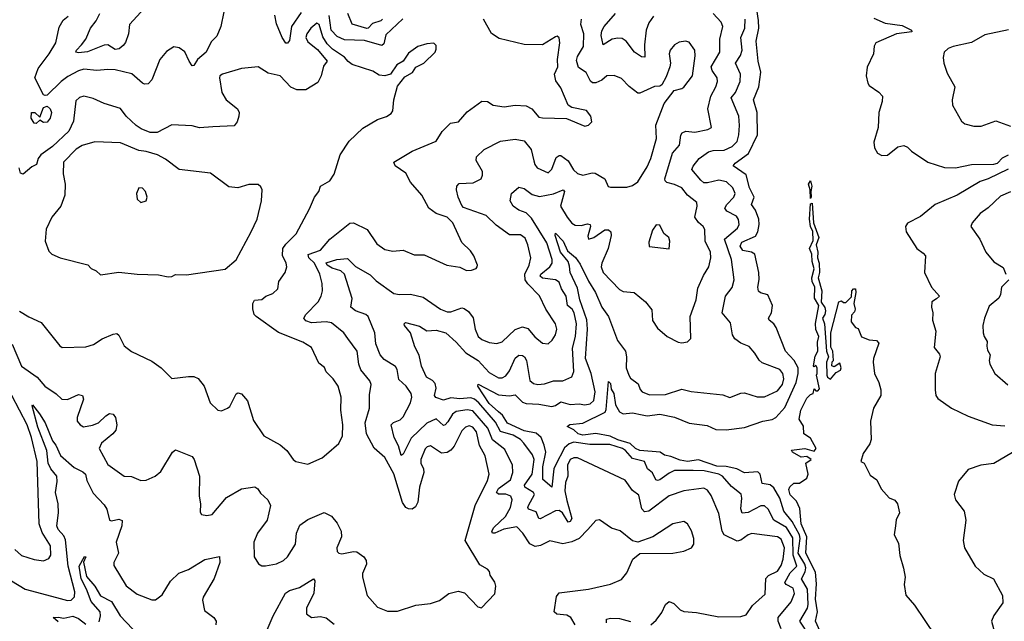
# Model space of a CAD drawing. Extents: x 1493970 to 1595317, y 729910 to 844791.
# Tile 283 of 338: x 1574555 to 1579922, y 785264 to 788541. Entities that reach past the tile are written whole.
import ezdxf

# ---------------------------------------------------------------- set-up
doc = ezdxf.new("R2010")
doc.units = 0

msp = doc.modelspace()

# ---------------------------------------------------------------- linework, layer by layer
at = {"layer": '0CON10XD'}
for points in [[(1578860.8, 785185), (1578807.8, 785265), (1578848.4, 785335), (1578853.5, 785355), (1578848.7, 785438.7), (1578816.9, 785495), (1578836.3, 785533.7), (1578839.2, 785555), (1578833.9, 785575), (1578798.5, 785635), (1578808.5, 785715), (1578804.9, 785735), (1578765, 785807.9), (1578720.8, 785865), (1578697.7, 785935), (1578665, 785991.2), (1578645, 786007.7), (1578601.9, 786015), (1578590.9, 786065), (1578577.9, 786077.9), (1578505, 786072.5), (1578464.4, 786095), (1578405, 786108), (1578355, 786110.2), (1578255, 786144), (1578195, 786134.7), (1578155, 786141.2), (1578105, 786162.6), (1578068.9, 786168.9), (1578046.3, 786186.3), (1577935.5, 786195), (1577911, 786205), (1577883.4, 786233.4), (1577815, 786251.9), (1577773.6, 786273.6), (1577695, 786286.5), (1577625, 786278.5), (1577600, 786285), (1577575, 786307.1), (1577540, 786325), (1577554.4, 786335.6), (1577625, 786342.9), (1577745.7, 786404.3), (1577751.7, 786418.3), (1577765, 786570), (1577775, 786558.8), (1577779.1, 786529.1), (1577792.9, 786505), (1577803.3, 786443.3), (1577824.2, 786405), (1577845, 786394.6), (1577895, 786400), (1577948.1, 786388.1), (1577975, 786384.2), (1578045, 786393.2), (1578125, 786376.7), (1578205, 786344.1), (1578301.5, 786331.5), (1578349.3, 786309.3), (1578405, 786307.2), (1578505, 786319.7), (1578605, 786354), (1578656.7, 786363.3), (1578676.7, 786375), (1578725, 786429.2), (1578788.2, 786565), (1578798.6, 786615), (1578797.6, 786645), (1578777.1, 786685), (1578729, 786735), (1578678.2, 786865), (1578665.4, 786885), (1578640.8, 786905), (1578636.9, 786915), (1578653.3, 786945), (1578657.8, 786985), (1578632.3, 787042.3), (1578593.1, 787053.1), (1578582.9, 787062.9), (1578578.2, 787085), (1578586, 787126), (1578584.6, 787165), (1578561.2, 787265), (1578544.8, 787274.8), (1578497.2, 787285), (1578482.1, 787307.9), (1578491.2, 787328.8), (1578565, 787362.5), (1578579.1, 787385), (1578586.6, 787425), (1578583.8, 787455), (1578565, 787503.2), (1578544.8, 787535), (1578557.9, 787575), (1578533.3, 787625), (1578515.6, 787695.6), (1578444.3, 787745), (1578455, 787760.5), (1578527.7, 787812.3), (1578576.2, 787915), (1578575.7, 788035), (1578555.4, 788105), (1578584.2, 788175), (1578594.3, 788255), (1578580.8, 788315), (1578569.8, 788425), (1578583.5, 788495), (1578582.5, 788537.5), (1578558.8, 788695)], [(1575255, 788625.6), (1575154.6, 788515.4), (1575148.2, 788465), (1575132.2, 788417.8), (1575119.9, 788400.1), (1575097.3, 788382.7), (1575075, 788379.3), (1575035, 788404.4), (1575015, 788402.9), (1574925, 788367.1), (1574875, 788360.4), (1574862, 788365), (1574865.6, 788375), (1574891.9, 788405), (1574915.5, 788435), (1574940.9, 788495), (1574971.5, 788535), (1574991.2, 788575)], [(1575668.6, 788585), (1575651.4, 788505), (1575628.9, 788451.1), (1575599.2, 788420.8), (1575570.9, 788365), (1575524, 788325), (1575505, 788292.5), (1575495, 788290), (1575478.6, 788315), (1575455, 788366.7), (1575425, 788388.1), (1575395, 788394.3), (1575355, 788367.5), (1575320, 788325), (1575275.3, 788214.7), (1575255, 788192.9), (1575235, 788190.5), (1575225, 788195.5), (1575166, 788246), (1575075, 788268.3), (1575035, 788270.8), (1574975, 788263.9), (1574905, 788271.1), (1574875, 788263.5), (1574818.2, 788231.8), (1574782, 788205), (1574705, 788130.9), (1574695, 788127.8), (1574685, 788132.9), (1574637.5, 788225), (1574655.3, 788275), (1574716.1, 788355), (1574753.1, 788415), (1574770.1, 788499.9), (1574791.6, 788538.4), (1574819, 788561)], [(1576088.9, 788581.1), (1576036.7, 788505), (1576025, 788428.8), (1576015, 788414), (1576005, 788414.2), (1575985, 788444), (1575955, 788518.8), (1575945.9, 788565.9)], [(1576643.4, 788546.6), (1576550.7, 788459.3), (1576539.2, 788410.8), (1576529.3, 788400.7), (1576435, 788428.9), (1576325, 788431), (1576285, 788449.4), (1576252.4, 788485), (1576242.5, 788565)], [(1576532.9, 788545), (1576524.5, 788535.5), (1576478.5, 788521.5), (1576455.2, 788494.8), (1576447, 788493), (1576366.9, 788516.9), (1576343, 788575)], [(1577994.4, 785245.6), (1578025, 785270.8), (1578055, 785312.5), (1578075, 785356), (1578095, 785372.5), (1578120.6, 785360.6), (1578155, 785327.1), (1578175, 785316.9), (1578245, 785312.5), (1578365, 785288.5), (1578485, 785290.6), (1578515, 785299.2), (1578549.8, 785350.2), (1578617.8, 785412.2), (1578621.8, 785498.2), (1578635.9, 785514.1), (1578685, 785537.8), (1578705, 785568.2), (1578717.2, 785602.8), (1578723.7, 785665), (1578705, 785711.8), (1578685, 785723.6), (1578614.2, 785734.2), (1578545, 785741.8), (1578525, 785734.6), (1578485, 785706.2), (1578465, 785701.3), (1578395.8, 785735.8), (1578383.4, 785755), (1578365, 785851.2), (1578325, 785949.2), (1578305, 785978.9), (1578285, 785988.8), (1578174.7, 785975.3), (1578095, 785947.6), (1577985, 785864.6), (1577960.5, 785860.5), (1577946.7, 785876.7), (1577930.5, 785950.5), (1577895, 785976.9), (1577855, 786033.6), (1577595, 786154.7), (1577575, 786154.7), (1577555.5, 786145), (1577541.2, 786115), (1577543.7, 786055), (1577530.5, 786019.5), (1577526.5, 785975), (1577537.4, 785922.6), (1577563.8, 785825), (1577555, 785807.7), (1577545, 785803.9), (1577513.5, 785855), (1577495, 785867.7), (1577475, 785865.6), (1577392.7, 785822.7), (1577384.3, 785824.3), (1577370, 785860), (1577329.1, 785875), (1577324.7, 785885), (1577328.6, 785895), (1577362, 785955), (1577356.6, 785966.6), (1577309.1, 785995), (1577305.8, 786005), (1577349.1, 786065), (1577359.4, 786145), (1577350.3, 786170.3), (1577303.1, 786235), (1577284, 786255), (1577245, 786279), (1577175, 786298.5), (1577148.5, 786348.5), (1577058.5, 786455), (1577035, 786474.5), (1577015, 786481), (1576955, 786475.8), (1576905, 786480.8), (1576865, 786469.1), (1576822.8, 786482.8), (1576816.4, 786495), (1576825.4, 786535), (1576820.4, 786560.4), (1576806.1, 786576.1), (1576772.9, 786595), (1576744.6, 786654.6), (1576733.4, 786713.4), (1576709.8, 786759.8), (1576686, 786835), (1576653.3, 786875), (1576651.4, 786885), (1576657.7, 786892.3), (1576735, 786872.8), (1576775, 786846.2), (1576825, 786850), (1576878, 786835), (1576935, 786785.6), (1576986.3, 786726.3), (1577055, 786685.4), (1577115, 786618.9), (1577165, 786590.6), (1577185, 786590.3), (1577205, 786600.8), (1577225, 786628.5), (1577255, 786697.5), (1577275, 786713.1), (1577295, 786711.5), (1577306.2, 786705), (1577317.2, 786685), (1577335, 786575.8), (1577355, 786560.5), (1577380, 786555), (1577415, 786557.9), (1577465, 786573.5), (1577516, 786574), (1577563.9, 786596.1), (1577575.3, 786625), (1577568.2, 786751.8), (1577584.4, 786815), (1577590.7, 786885), (1577576.8, 786945), (1577565.6, 786965), (1577540.7, 786985), (1577533.9, 787035), (1577507.6, 787075), (1577495, 787110.9), (1577475, 787124.8), (1577405, 787133.8), (1577392, 787145), (1577396.5, 787155), (1577445.3, 787195), (1577457.5, 787215), (1577457, 787235), (1577427.8, 787325), (1577345, 787460.6), (1577315, 787488.8), (1577275, 787504.6), (1577244.4, 787525), (1577228.1, 787555), (1577236.4, 787595), (1577275, 787629.5), (1577305, 787621.2), (1577348.8, 787588.8), (1577389, 787579), (1577465, 787592.6), (1577517.5, 787615), (1577525.4, 787605), (1577503.4, 787525), (1577540, 787465), (1577565, 787433.3), (1577582.5, 787422.5), (1577615, 787420), (1577650.9, 787429.1), (1577664, 787425), (1577666.4, 787415), (1577651.9, 787361.9), (1577655, 787346.7), (1577685, 787355.5), (1577745, 787396.7), (1577765, 787396.9), (1577778.1, 787385), (1577779.6, 787365), (1577762.5, 787295), (1577727.8, 787215), (1577725.4, 787194.6), (1577735, 787164.5), (1577825, 787070.8), (1577845, 787061.4), (1577905, 787055.6), (1577965.4, 787005.4), (1578000.7, 786960.7), (1578005, 786902.5), (1578030.7, 786860.7), (1578085, 786816), (1578145, 786784), (1578165, 786781.2), (1578195, 786786.2), (1578214, 786805), (1578209.1, 786925), (1578242.7, 787015), (1578251.6, 787078.4), (1578281.9, 787148.1), (1578311.8, 787195), (1578322.5, 787245), (1578320.9, 787275), (1578291.4, 787335), (1578288.8, 787398.8), (1578280, 787415), (1578255.8, 787435.8), (1578235.3, 787465.3), (1578247.5, 787525), (1578245.3, 787545.3), (1578194.7, 787584.7), (1578165, 787625.4), (1578125, 787644.1), (1578082.5, 787655), (1578073.2, 787663.2), (1578071.2, 787675), (1578112.7, 787815), (1578152.4, 787857.6), (1578158.5, 787911.5), (1578165.4, 787924.6), (1578186.2, 787933.8), (1578235, 787929.6), (1578306.7, 787943.3), (1578325.8, 787955), (1578306.4, 788055), (1578321.8, 788125), (1578350.3, 788175), (1578358.9, 788205), (1578356, 788225), (1578329.2, 788265), (1578324.3, 788285), (1578371.2, 788365), (1578370.8, 788435), (1578386.9, 788505), (1578378.2, 788528.2), (1578335.4, 788575)], [(1578009.8, 788560.2), (1577985, 788524.3), (1577969.4, 788485), (1577960.4, 788405), (1577962.4, 788337.6), (1577945, 788338.4), (1577907.1, 788365), (1577860.7, 788425), (1577838.3, 788438.3), (1577815, 788441.4), (1577784.7, 788435.3), (1577735, 788403.8), (1577724.6, 788455), (1577728.6, 788481.4), (1577740.6, 788505), (1577802.1, 788575)], [(1574553.4, 786953.4), (1574605, 786922.5), (1574671.7, 786891.7), (1574773.3, 786765), (1574786.4, 786756.4), (1574915, 786760), (1574957.6, 786772.4), (1575005, 786802.5), (1575065, 786828.6), (1575085, 786831.2), (1575095, 786823.3), (1575125, 786764), (1575165, 786733.3), (1575275, 786681.2), (1575325.6, 786645.6), (1575385, 786586.7), (1575475, 786598.1), (1575505, 786596.9), (1575527.7, 786587.7), (1575560, 786545), (1575592.9, 786455), (1575635, 786413.8), (1575655, 786411.2), (1575688.8, 786425), (1575700, 786435), (1575735, 786503.3), (1575745, 786508.8), (1575765, 786503.8), (1575796.2, 786465), (1575828.8, 786358.8), (1575886.7, 786275), (1575975, 786226.2), (1576011.2, 786195), (1576046.2, 786145), (1576060, 786135), (1576125, 786120), (1576203.8, 786155), (1576226.7, 786175), (1576295, 786232), (1576315.4, 786274.6), (1576317.1, 786335), (1576305.3, 786415), (1576306.8, 786485), (1576291.5, 786545), (1576264.6, 786584.6), (1576225, 786623.8), (1576217.3, 786647.3), (1576185, 786671.2), (1576145.3, 786755.3), (1576098, 786785), (1575965, 786836.9), (1575843.3, 786925), (1575833.8, 786935), (1575826.1, 786966.1), (1575826, 786995), (1575835.9, 787014.1), (1575875, 787018), (1575896.2, 787035), (1575935, 787049.4), (1575961.4, 787075), (1575968.6, 787115), (1576002.2, 787165), (1576010.9, 787195), (1576008.2, 787215), (1575987.3, 787257.3), (1575990, 787295), (1576005, 787319.5), (1576062.9, 787375), (1576135, 787511.2), (1576161.9, 787575), (1576186, 787605), (1576194.4, 787635), (1576245, 787663.3), (1576270, 787700), (1576301.2, 787805), (1576350.2, 787879.8), (1576425, 787950), (1576505, 787997.5), (1576555, 788013.8), (1576579.5, 788030.5), (1576588.8, 788045), (1576594.2, 788105), (1576615, 788180), (1576655, 788230), (1576695.9, 788254.1), (1576715, 788282.5), (1576757.5, 788305), (1576820, 788365), (1576825, 788380), (1576825, 788400), (1576813, 788413), (1576775, 788410), (1576726.2, 788395), (1576675, 788360), (1576644.5, 788315.5), (1576610, 788295), (1576576.2, 788245), (1576545, 788235.6), (1576515, 788239.4), (1576480.2, 788260.2), (1576366.8, 788296.8), (1576345, 788313.8), (1576325, 788336.9), (1576261.1, 788381.1), (1576230.4, 788410.4), (1576207.3, 788447.3), (1576187.7, 788515), (1576175, 788523.1), (1576142.9, 788495), (1576121.1, 788465), (1576115.4, 788445), (1576125, 788420.9), (1576178.2, 788378.2), (1576231.2, 788315), (1576211.5, 788288.5), (1576198.6, 788235), (1576179.8, 788200.2), (1576115, 788158.5), (1576065, 788158.5), (1576033.5, 788173.5), (1575975, 788235.6), (1575910.4, 788250.4), (1575855, 788284.3), (1575765, 788275.5), (1575660, 788245), (1575646, 788235), (1575643.5, 788225), (1575656.2, 788145), (1575680.9, 788105), (1575742.9, 788055), (1575751.4, 788035), (1575749.2, 788015), (1575741.2, 787985), (1575725, 787963.8), (1575608.2, 787958.2), (1575535, 787953.1), (1575495, 787962.5), (1575385, 787968.9), (1575305, 787926.7), (1575267, 787927), (1575216.6, 787946.6), (1575190, 787965), (1575136.4, 788015), (1575105, 788056.9), (1575015, 788085.6), (1574955, 788111.9), (1574905, 788124.3), (1574881.7, 788118.3), (1574861.4, 788098.6), (1574847.8, 787987.8), (1574822.4, 787935), (1574735, 787850.8), (1574670, 787805), (1574656.4, 787785), (1574646.9, 787753.1), (1574620.8, 787739.2), (1574575, 787700.6), (1574560, 787705), (1574552.5, 787735)], [(1575867, 785963), (1575907.5, 785925), (1575921.4, 785895), (1575904.5, 785815), (1575850.9, 785745), (1575831.1, 785695), (1575832.9, 785615), (1575857.1, 785577.1), (1575875, 785566), (1575895, 785567.1), (1575955, 785578.1), (1575993.7, 785596.3), (1576015, 785616), (1576058.9, 785685), (1576064.4, 785745), (1576082.6, 785787.4), (1576125, 785818.5), (1576215, 785857.5), (1576255, 785837.5), (1576285, 785799.2), (1576306.9, 785755), (1576308.8, 785725), (1576283.8, 785665), (1576285, 785643.8), (1576294.6, 785634.6), (1576311.5, 785631.5), (1576375, 785644.6), (1576393, 785643), (1576430.6, 785615), (1576443.1, 785595), (1576445.6, 785575), (1576424.3, 785525), (1576422.9, 785505), (1576449.4, 785405), (1576505, 785340.8), (1576559.7, 785319.7), (1576615, 785320), (1576715, 785352.9), (1576795, 785362), (1576842.7, 785377.3), (1576895, 785415.8), (1576945, 785429.2), (1576978.8, 785418.8), (1577052.3, 785342.3), (1577073, 785337), (1577145.8, 785414.2), (1577151.2, 785455), (1577145, 785477.5), (1577120, 785515), (1577115.9, 785535.9), (1577105, 785548.8), (1577062.6, 785572.6), (1576982.7, 785705), (1577038, 785895), (1577105, 786031.9), (1577113.4, 786065), (1577092.5, 786165), (1577061.1, 786221.1), (1577045, 786296.4), (1577025, 786321.1), (1577005, 786329.3), (1576985, 786322.5), (1576965, 786302.5), (1576922.6, 786217.4), (1576905, 786195.6), (1576885, 786183.3), (1576855, 786180.9), (1576795, 786220), (1576776, 786215), (1576765, 786204.2), (1576741.2, 786145), (1576741.8, 786125), (1576756.2, 786095), (1576757.9, 786075), (1576734.7, 785995.2), (1576725, 785913.8), (1576711.7, 785888.3), (1576695, 785875.5), (1576675, 785876.4), (1576660.6, 785885), (1576642.2, 785912.2), (1576595, 786068.2), (1576546.1, 786156.1), (1576487.8, 786207.8), (1576445, 786286), (1576437.8, 786345), (1576462.3, 786425), (1576461.3, 786498.7), (1576471.4, 786555), (1576463.6, 786573.6), (1576414.2, 786634.2), (1576403.2, 786665), (1576394.5, 786735), (1576343.5, 786805), (1576322.2, 786835), (1576255, 786889.6), (1576225.2, 786895.2), (1576145, 786890.9), (1576115, 786901.5), (1576104.4, 786915), (1576114.4, 786935), (1576181.2, 787005), (1576199.1, 787035), (1576206.4, 787065), (1576204.4, 787105), (1576190.4, 787155), (1576162.2, 787215), (1576131.6, 787245), (1576128, 787262), (1576195, 787286.2), (1576244.8, 787345.2), (1576355, 787433.3), (1576375, 787434.5), (1576448.7, 787398.7), (1576501.2, 787321.2), (1576545, 787290), (1576588.7, 787281.3), (1576645, 787286.5), (1576705, 787261.1), (1576760.5, 787260.5), (1576883.7, 787203.7), (1576954.1, 787194.1), (1576990, 787175), (1577017, 787177), (1577043.6, 787186.4), (1577048.8, 787195), (1577050, 787205), (1577030.8, 787255), (1577013.2, 787283.2), (1576965, 787328), (1576915.5, 787435), (1576884.3, 787465), (1576826, 787486), (1576784.6, 787514.6), (1576746.9, 787585), (1576686, 787656), (1576659.1, 787705), (1576601.9, 787745), (1576594.2, 787765), (1576694.3, 787825.7), (1576825, 787880), (1576857.8, 787932.2), (1576903.1, 787976.9), (1576946.7, 787985), (1576995, 788040), (1577075, 788097.5), (1577105, 788095.7), (1577135.8, 788075.8), (1577195, 788067.1), (1577255, 788076.2), (1577315, 788072.7), (1577346.5, 788056.5), (1577385, 788010.6), (1577405, 788007.1), (1577535, 788003.8), (1577635, 787962), (1577655, 787966.7), (1577673.3, 787985), (1577668.8, 788015), (1577645, 788046.2), (1577565, 788063.8), (1577545, 788076), (1577505, 788170), (1577478, 788208), (1577470, 788245), (1577487.9, 788285), (1577486.5, 788325), (1577500, 788415), (1577495, 788442.5), (1577485, 788451.2), (1577475, 788448.8), (1577405, 788404.3), (1577305.6, 788405.6), (1577168.3, 788438.3), (1577126, 788466), (1577082.5, 788545)], [(1577582.2, 785245), (1577560, 785285), (1577537.4, 785297.4), (1577483.8, 785303.8), (1577467.5, 785315), (1577480.9, 785399.1), (1577495, 785419.5), (1577655, 785438.9), (1577775, 785466), (1577835, 785492.5), (1577865, 785528.8), (1577897, 785603), (1577935, 785633.8), (1578115, 785635.8), (1578175, 785645.8), (1578216.7, 785665), (1578229.2, 785685), (1578229.4, 785715), (1578216.9, 785756.9), (1578195.5, 785795.5), (1578175, 785807.5), (1578115, 785794.4), (1578005.6, 785724.4), (1577925, 785695.8), (1577895, 785702.5), (1577827.6, 785757.6), (1577780.9, 785770.9), (1577715, 785816.7), (1577695, 785812.5), (1577652, 785765), (1577604.1, 785715.9), (1577565, 785697.3), (1577515, 785685.5), (1577445, 785702.5), (1577393.3, 785676.7), (1577365, 785671.2), (1577335, 785686.7), (1577297.5, 785745), (1577265, 785778.2), (1577193.2, 785766.8), (1577145, 785744.5), (1577132, 785745), (1577129.4, 785755), (1577139.6, 785775), (1577203.9, 785835), (1577231, 785885), (1577238.8, 785925), (1577233.1, 785945), (1577205, 785956.2), (1577165, 785956.1), (1577154.1, 785965), (1577165, 785988.4), (1577230.3, 786035), (1577243.3, 786075), (1577240.8, 786115), (1577200.3, 786200.3), (1577132.9, 786252.9), (1577107.1, 786317.1), (1577025, 786410), (1576995, 786416.8), (1576935, 786407.8), (1576915, 786392.8), (1576888.4, 786351.6), (1576875, 786334.6), (1576865, 786331.5), (1576825, 786367.8), (1576775, 786343.3), (1576689, 786261), (1576645, 786174.4), (1576635, 786167.5), (1576620, 786220), (1576597.1, 786265), (1576580.4, 786335), (1576592.2, 786347.8), (1576628.5, 786361.5), (1576645, 786378.5), (1576685.3, 786455), (1576692.8, 786485), (1576688.9, 786505), (1576660.9, 786545), (1576621.8, 786581.8), (1576612.7, 786635), (1576603.1, 786653.1), (1576541.1, 786691.1), (1576520, 786715), (1576496.4, 786775), (1576491.8, 786835), (1576454.2, 786924.2), (1576442.5, 786935), (1576385.8, 786955), (1576360.8, 786975), (1576366.7, 787023.3), (1576325.8, 787155.8), (1576305, 787173.2), (1576258.3, 787188.3), (1576230.9, 787205), (1576225, 787216.8), (1576284.3, 787234.3), (1576341.2, 787241.2), (1576385, 787196.8), (1576465, 787150.9), (1576498.9, 787118.9), (1576595, 787050.7), (1576625, 787044.7), (1576685, 787047.1), (1576755, 787030), (1576849.4, 786965), (1576885, 786950.3), (1576905, 786950.9), (1576965, 786971.3), (1576978.5, 786968.5), (1577002.1, 786952.1), (1577027.3, 786917.3), (1577037.7, 786855), (1577055, 786815.6), (1577075, 786800), (1577115, 786782.7), (1577155, 786776.7), (1577185, 786786.5), (1577256.4, 786853.6), (1577295, 786867.7), (1577325, 786860), (1577363.8, 786813.8), (1577405, 786780), (1577435, 786775.7), (1577458.1, 786795), (1577476.2, 786825), (1577482.9, 786855), (1577475.5, 786885), (1577423.3, 786965), (1577388, 787038), (1577325, 787102.9), (1577311, 787125), (1577308.3, 787155), (1577332.5, 787205), (1577341.3, 787245), (1577325.7, 787315.7), (1577310.9, 787350.9), (1577285, 787369.5), (1577225, 787369.5), (1577152.2, 787422.2), (1577097.5, 787475), (1576975, 787519.2), (1576965, 787528.6), (1576945, 787573.8), (1576936.4, 787615), (1576937.3, 787635), (1576950.3, 787649.7), (1577027.8, 787652.2), (1577070, 787675), (1577078.2, 787695), (1577077.1, 787715), (1577043.8, 787775), (1577044.5, 787795), (1577086.2, 787833.8), (1577175, 787879.6), (1577255, 787890.4), (1577305, 787881.1), (1577342.9, 787835), (1577356.9, 787773.1), (1577362.2, 787752.2), (1577375, 787734.3), (1577435, 787707.5), (1577455, 787727.5), (1577479.5, 787790.5), (1577495, 787801.5), (1577505, 787800.9), (1577545, 787773.1), (1577574.2, 787724.2), (1577595, 787702.9), (1577625, 787694.4), (1577675, 787707.1), (1577692.5, 787705), (1577745, 787673.8), (1577763.5, 787633.5), (1577775, 787629.2), (1577865, 787628.6), (1577895, 787637.5), (1577925, 787658.1), (1577975, 787740.6), (1577994.7, 787785), (1578025.4, 787895), (1578022.4, 787967.6), (1578068, 788085), (1578122.5, 788155), (1578164.1, 788165.9), (1578175, 788174.2), (1578221.9, 788235), (1578237.5, 788345), (1578234.2, 788375), (1578205, 788418.6), (1578185, 788424.3), (1578148.8, 788418.8), (1578125, 788404.2), (1578101.4, 788375), (1578095.7, 788355), (1578102.9, 788305), (1578099.2, 788285), (1578079.3, 788230.7), (1578055, 788186.7), (1578045, 788180), (1578015, 788176.9), (1577935, 788140.6), (1577925, 788141.2), (1577877.6, 788177.6), (1577835, 788221.5), (1577795, 788238.1), (1577755, 788235.6), (1577728.1, 788211.9), (1577695, 788196.9), (1577677.8, 788197.8), (1577666, 788206), (1577643.2, 788253.2), (1577601.2, 788281.2), (1577589.9, 788319.9), (1577595, 788341.5), (1577628, 788395), (1577630.8, 788465), (1577613.7, 788515), (1577616.5, 788545)], [(1578706.4, 785223.6), (1578689.7, 785265), (1578688.4, 785285), (1578759.3, 785370.7), (1578777.6, 785415), (1578771.6, 785445), (1578732.1, 785465), (1578725.3, 785475), (1578755, 785528.8), (1578791.3, 785565), (1578770.5, 785625), (1578768.7, 785718.7), (1578735, 785775.5), (1578666.2, 785815), (1578635, 785874.5), (1578615, 785893.6), (1578595, 785893.8), (1578525, 785857.5), (1578492.8, 785852.8), (1578486.4, 785876.4), (1578491.7, 785935), (1578487.5, 785957.5), (1578435, 785998.2), (1578385, 786055.2), (1578365, 786065.7), (1578286.1, 786083.9), (1578226.4, 786086.4), (1578125, 786086.5), (1578095, 786071.8), (1578045, 786034.1), (1578031.1, 786031.1), (1578023.1, 786035), (1578005, 786072.7), (1577976.2, 786095), (1577960, 786135), (1577895, 786151.8), (1577857.5, 786195), (1577840.3, 786205), (1577771.9, 786228.1), (1577663.4, 786226.6), (1577575, 786240.5), (1577549.6, 786230.4), (1577525, 786209.8), (1577474.9, 786115.1), (1577467.2, 786095), (1577455, 785994.3), (1577406.7, 786036.7), (1577406.5, 786105), (1577422.4, 786185), (1577414.6, 786224.6), (1577397.8, 786265), (1577369.5, 786289.5), (1577305, 786301.4), (1577213.3, 786343.3), (1577186.5, 786386.5), (1577165, 786404.5), (1577115, 786450.9), (1577052.5, 786545), (1577053.6, 786556.4), (1577165, 786497.4), (1577225, 786492.6), (1577255, 786498.5), (1577295, 786458.6), (1577315, 786450.4), (1577385, 786447.2), (1577455, 786434.8), (1577475, 786439.5), (1577505, 786460), (1577555, 786444.8), (1577605, 786448.3), (1577635, 786443.8), (1577665, 786448.4), (1577685, 786466.7), (1577691.6, 786515), (1577669.3, 786615), (1577639, 786695), (1577649.9, 786855), (1577646.1, 786906.1), (1577608.9, 787015), (1577595, 787079.2), (1577554.7, 787165), (1577551.4, 787198.6), (1577544, 787225), (1577502.8, 787275), (1577473.4, 787366.6), (1577475, 787378), (1577517.9, 787335), (1577541.9, 787281.9), (1577585, 787245.9), (1577610.1, 787210.1), (1577655, 787117.1), (1577694.1, 787055), (1577728.1, 786975), (1577764, 786924), (1577813.7, 786793.7), (1577857.9, 786735), (1577863.1, 786705), (1577860.4, 786645), (1577874.7, 786604.7), (1577885, 786588.6), (1577927, 786557), (1577936.7, 786526.7), (1577947.5, 786515), (1577988.6, 786498.6), (1578075, 786498.9), (1578165, 786528.2), (1578215.4, 786515.4), (1578387, 786497), (1578425, 786483.3), (1578485, 786506.4), (1578505, 786507.9), (1578575, 786486.1), (1578615, 786487.5), (1578685, 786519.1), (1578712, 786555), (1578720.8, 786585), (1578715.3, 786615), (1578698.5, 786635), (1578602.3, 786672.3), (1578585, 786687.1), (1578562.2, 786725), (1578530.5, 786760.5), (1578485, 786780), (1578452.8, 786802.8), (1578440, 786825), (1578429.8, 786889.8), (1578384.6, 786944.6), (1578402.1, 787035), (1578438.1, 787081.9), (1578448.9, 787125), (1578435.8, 787235), (1578397.6, 787345), (1578467.5, 787405), (1578476.6, 787426.6), (1578472.5, 787452.5), (1578461.9, 787471.9), (1578409.2, 787499.1), (1578398.8, 787515), (1578410, 787535), (1578448.5, 787575), (1578454.5, 787595.5), (1578442.9, 787625), (1578408.5, 787658.5), (1578365, 787667), (1578305, 787652.5), (1578285, 787653.5), (1578266.9, 787666.9), (1578219.3, 787725), (1578225.7, 787744.3), (1578259.5, 787785), (1578308.7, 787821.3), (1578335, 787829.7), (1578395, 787830.9), (1578438.8, 787851.2), (1578465, 787877.8), (1578475.2, 787914.8), (1578479.2, 787965), (1578474.1, 788015), (1578432.7, 788115), (1578456.8, 788145), (1578482.8, 788205), (1578483.2, 788245), (1578455.9, 788305), (1578483.2, 788346.8), (1578492.8, 788375), (1578486.1, 788445), (1578507, 788495), (1578509.1, 788545)], [(1579209.9, 788549.9), (1579272.6, 788522.6), (1579365, 788509.2), (1579415.8, 788485), (1579417.5, 788475), (1579335, 788464.3), (1579222, 788415), (1579213.4, 788396.6), (1579208.6, 788355), (1579175, 788282.5), (1579168.9, 788235), (1579177.1, 788195), (1579185, 788182.5), (1579237.4, 788147.4), (1579257.5, 788125), (1579255.6, 788095), (1579237.5, 788035), (1579233.5, 787955), (1579210.9, 787875), (1579213.7, 787843.7), (1579230, 787815), (1579255, 787802.5), (1579285, 787803.8), (1579341.7, 787848.3), (1579375, 787856.7), (1579395, 787847.5), (1579416.7, 787825), (1579504.5, 787764.5), (1579595, 787735.6), (1579655, 787734.4), (1579743.2, 787753.2), (1579865, 787754.6), (1579885, 787760), (1579911.8, 787788.2), (1579945, 787805.6)], [(1579945, 788487.1), (1579815, 788458.4), (1579742.8, 788417.2), (1579643.8, 788395), (1579615, 788384.3), (1579594, 788365), (1579589.2, 788335), (1579592.9, 788305), (1579610.9, 788250.9), (1579652.5, 788175), (1579638, 788105), (1579639.2, 788075), (1579689.3, 787989.3), (1579706.7, 787975), (1579755, 787960.6), (1579795, 787961.9), (1579875, 787990), (1579955, 787962.3)], [(1574645, 787976.7), (1574635, 787977.5), (1574617.5, 788005), (1574620, 788035), (1574637.5, 788035), (1574665, 788010), (1574685, 788064), (1574705, 788070.6), (1574720.9, 788055), (1574728.9, 788035), (1574721.8, 788005), (1574705, 787982.5), (1574685, 787981.1), (1574665, 787993.3), (1574645, 787976.7)], [(1575365, 787140), (1575385, 787143.3), (1575405, 787152.5), (1575465, 787152), (1575675, 787182), (1575735, 787234), (1575817.8, 787385), (1575849.4, 787455), (1575873.1, 787555), (1575876, 787615), (1575870.5, 787630.5), (1575855, 787643.3), (1575805, 787644.3), (1575745, 787626), (1575695, 787631.2), (1575595, 787705.8), (1575425, 787725.7), (1575350.8, 787780.8), (1575305.8, 787805), (1575245, 787823.9), (1575205, 787829.3), (1575105, 787870.8), (1574965, 787876.9), (1574895, 787855.4), (1574863.7, 787836.3), (1574794.6, 787765), (1574791.9, 787701.9), (1574803.1, 787645), (1574801.9, 787585), (1574780, 787525), (1574730, 787465), (1574700.3, 787399.7), (1574694, 787335), (1574715, 787280), (1574730, 787265), (1574775, 787244.4), (1574926.8, 787206.8), (1574945, 787186.7), (1574973, 787173), (1574995, 787151.2), (1575095, 787166.7), (1575195, 787154.5), (1575311.7, 787151.7), (1575365, 787140)], [(1579943.6, 787726.4), (1579834.3, 787675), (1579789.7, 787660.3), (1579665, 787585.3), (1579545, 787534), (1579465, 787469.5), (1579395, 787432.5), (1579382.5, 787415), (1579386.7, 787385), (1579444.2, 787295), (1579480.3, 787270.3), (1579492, 787255), (1579486, 787165), (1579524.2, 787085), (1579568.8, 787035), (1579551.4, 787021.4), (1579527.5, 787005), (1579524.2, 786975), (1579532.5, 786945), (1579530.8, 786905), (1579549.2, 786845), (1579540, 786755), (1579568.7, 786718.7), (1579572.9, 786705), (1579544.4, 786615), (1579544.3, 786524.3), (1579549.2, 786495), (1579558.7, 786478.7), (1579633.3, 786425), (1579725, 786382.2), (1579855, 786334.5), (1579925, 786329.6)], [(1578865, 787567.5), (1578863.8, 787615), (1578854.7, 787645), (1578865, 787663.8), (1578873.1, 787635), (1578866.7, 787605), (1578870, 787575), (1578865, 787567.5)], [(1575215, 787546), (1575245, 787554.2), (1575250, 787575), (1575240.8, 787605), (1575225, 787624), (1575205, 787626.2), (1575192.5, 787595), (1575195, 787563.3), (1575215, 787546)], [(1579955, 787603.8), (1579900.6, 787579.4), (1579834.3, 787515.7), (1579790.6, 787485), (1579746, 787435), (1579740, 787415), (1579788.8, 787345), (1579821.2, 787275), (1579865, 787222), (1579915, 787191.2), (1579930.8, 787155)], [(1578918, 785208), (1578892, 785265), (1578904.3, 785315), (1578893.2, 785385), (1578898, 785468), (1578892.6, 785532.6), (1578840.8, 785635), (1578845.7, 785725), (1578814.8, 785795), (1578807.8, 785877.8), (1578788.6, 785918.6), (1578755, 785953.1), (1578748, 785982), (1578752.7, 785997.3), (1578775, 786016.7), (1578805, 786016.7), (1578846.1, 786043.9), (1578852.5, 786065), (1578840, 786125), (1578870, 786145), (1578845, 786162.5), (1578815, 786158.8), (1578766.7, 786185), (1578762.7, 786197.3), (1578835, 786206.2), (1578885, 786190.8), (1578896.2, 786205), (1578865, 786262.5), (1578830, 786285), (1578827, 786327), (1578803.8, 786365), (1578812, 786415), (1578845, 786480), (1578865, 786500), (1578880, 786505), (1578885, 786530), (1578895, 786520), (1578905, 786520), (1578915, 786530), (1578897.5, 786605), (1578902.5, 786615), (1578901.2, 786645), (1578895, 786657.5), (1578885, 786650), (1578882.5, 786655), (1578891.7, 786708.3), (1578905.3, 786735), (1578904.3, 786785), (1578910.8, 786815), (1578894.6, 786854.6), (1578893.3, 786886.7), (1578911.4, 786985), (1578887.3, 787025), (1578890, 787085), (1578874.8, 787114.8), (1578872.5, 787135), (1578884.6, 787185), (1578874.2, 787224.2), (1578873.3, 787265), (1578859.7, 787295), (1578880.9, 787339.1), (1578877.4, 787387.4), (1578864.7, 787415), (1578859.7, 787455), (1578865, 787537.5), (1578875, 787542.5), (1578881.1, 787435), (1578910.3, 787355), (1578896.7, 787315), (1578905.3, 787275), (1578903.5, 787245), (1578913.5, 787215), (1578913.8, 787165), (1578907.1, 787135), (1578927.3, 787065), (1578923.2, 787003.2), (1578942.9, 786972.9), (1578946.9, 786955), (1578943.8, 786935), (1578930.5, 786915), (1578942.3, 786885), (1578953.5, 786735), (1578964.4, 786705), (1578953.6, 786675), (1578954, 786605), (1578958, 786595), (1578975, 786583.3), (1578992.5, 786605), (1579005, 786620), (1579028.3, 786631.7), (1579032.5, 786645), (1579025, 786670), (1578995, 786650), (1578982.5, 786655), (1578983, 786677), (1578990, 786685), (1578986.7, 786735), (1578977, 786757), (1578976.2, 786835), (1579020, 787005), (1579035, 787010), (1579045, 787000), (1579058.3, 787001.7), (1579088.3, 787031.7), (1579090, 787065), (1579100, 787075), (1579110, 787075), (1579112.5, 787055), (1579102.5, 786995), (1579108.8, 786965), (1579105, 786950), (1579088.3, 786931.7), (1579087.5, 786895), (1579110, 786865), (1579125, 786860), (1579143.6, 786813.6), (1579185, 786797.5), (1579225, 786793.8), (1579238.8, 786778.8), (1579209.2, 786695), (1579207.5, 786675), (1579214, 786615), (1579237.5, 786565), (1579248.1, 786525), (1579248.5, 786495), (1579209.4, 786425), (1579193.3, 786355), (1579196.7, 786255), (1579188.3, 786231.7), (1579152.3, 786177.7), (1579140, 786135), (1579157.5, 786125), (1579190.7, 786060.7), (1579226.7, 786035), (1579250, 785985), (1579295, 785937.5), (1579325, 785923.3), (1579340, 785905), (1579350, 785855), (1579332.7, 785817.3), (1579328, 785785), (1579321.2, 785735), (1579345, 785690), (1579352.4, 785622.4), (1579373, 785553), (1579380.8, 785505), (1579376.2, 785465), (1579385.9, 785405.9), (1579432.2, 785352.2), (1579544.2, 785184.2)], [(1578095, 787292.5), (1578099.2, 787335), (1578094.2, 787354.2), (1578067, 787377), (1578045, 787422.5), (1578025, 787423.3), (1578004.4, 787395), (1577985, 787330), (1577986.7, 787306.7), (1578095, 787292.5)], [(1579945.8, 787125), (1579906.9, 787085), (1579901.4, 787045), (1579891.9, 787025), (1579839.1, 786980.9), (1579813.1, 786915), (1579805.6, 786875), (1579806.7, 786835), (1579811.9, 786815), (1579828.9, 786788.9), (1579827.4, 786762.6), (1579830.4, 786740.4), (1579844.4, 786715), (1579839.4, 786685), (1579842.9, 786665), (1579870.8, 786615), (1579941.9, 786551.9)], [(1574515, 786773.3), (1574565, 786654.6), (1574651.4, 786595), (1574692.5, 786545), (1574754.2, 786504.2), (1574785, 786474.5), (1574815, 786472.7), (1574875, 786500), (1574897.5, 786495), (1574903.8, 786475), (1574868.5, 786375), (1574869.2, 786355), (1574885, 786334), (1574903.2, 786323.2), (1574952.1, 786332.1), (1574985.3, 786344.7), (1575025, 786384.3), (1575045, 786395.6), (1575065, 786392), (1575077.5, 786375), (1575085.6, 786335), (1575079.4, 786305), (1575063.1, 786285), (1575001.5, 786235), (1574988.8, 786205), (1575035, 786118.9), (1575125, 786055.7), (1575165, 786052.5), (1575215, 786032), (1575245, 786032.5), (1575293.8, 786055), (1575325, 786080), (1575388.9, 786185), (1575405, 786197.5), (1575495, 786161.4), (1575506.2, 786146.2), (1575534.4, 786055), (1575534, 785945), (1575541.2, 785905), (1575539.3, 785859.3), (1575546.4, 785846.4), (1575575, 785840), (1575605, 785846), (1575681.6, 785938.4), (1575765, 785986.5), (1575836.8, 785996.8), (1575854, 785985), (1575867, 785963)], [(1574528.1, 785655), (1574565, 785623.1), (1574635, 785600), (1574685, 785594.4), (1574714.5, 785605.5), (1574724.4, 785625), (1574723.2, 785675), (1574678.4, 785748.4), (1574662, 785795), (1574650.6, 786135), (1574619.2, 786265), (1574596.2, 786335), (1574512.4, 786495)], [(1574510, 785485), (1574585, 785439.4), (1574755, 785394.3), (1574815, 785378.3), (1574835, 785378.7), (1574853.4, 785396.6), (1574856.3, 785425), (1574819.9, 785565), (1574805, 785707.5), (1574795, 785729.6), (1574765.4, 785765), (1574758.2, 785785), (1574767.3, 785855), (1574764.6, 785905), (1574749.6, 785965), (1574759.6, 786025), (1574758.4, 786055), (1574725, 786094.2), (1574710.8, 786125), (1574702.7, 786195), (1574655, 786321.8), (1574622.4, 786437.6), (1574625, 786443.3), (1574663.9, 786395), (1574694.7, 786345), (1574735, 786247.3), (1574752.9, 786222.9), (1574777.2, 786167.2), (1574851.7, 786101.7), (1574899.2, 786079.2), (1574914.3, 786065), (1574920.9, 786030.9), (1574955, 785962), (1575015, 785899.4), (1575030.9, 785875), (1575044.3, 785814.3), (1575055, 785810.8), (1575095, 785821.4), (1575114.2, 785814.2), (1575112.5, 785785), (1575080.4, 785695), (1575094.6, 785635), (1575068, 785585), (1575068.3, 785568.3), (1575135, 785458), (1575195, 785412.9), (1575275, 785380.8), (1575295, 785382), (1575331.1, 785408.9), (1575376.5, 785483.5), (1575422.7, 785527.3), (1575475, 785546.9), (1575565, 785600), (1575645, 785616.7), (1575645.6, 785585), (1575615, 785496.7), (1575555, 785396), (1575551.5, 785378.5), (1575562.8, 785322.8), (1575614, 785285), (1575625.6, 785265), (1575624.4, 785245)], [(1579965.8, 786184.2), (1579865, 786124.7), (1579793.8, 786115), (1579725, 786092), (1579671.7, 786028.3), (1579648.6, 785955), (1579655.8, 785925), (1579702.5, 785865), (1579712, 785815), (1579697.1, 785705), (1579704, 785665), (1579763.9, 785563.9), (1579810.3, 785520.3), (1579862.9, 785495), (1579911.2, 785405), (1579914.3, 785365), (1579864.6, 785295.4), (1579851.4, 785265), (1579874, 785185), (1579884.3, 785115), (1579894.3, 785095), (1579906.3, 785086.3), (1579955, 785070)], [(1574989.1, 785260.9), (1574996.6, 785293.4), (1574993.8, 785315), (1574945, 785372.2), (1574919.8, 785439.8), (1574891, 785495), (1574880.3, 785565), (1574907.7, 785617.7), (1574915.8, 785615.8), (1574903.9, 785586.1), (1574918.7, 785508.7), (1574965.4, 785455), (1574995, 785402.9), (1575055, 785372.5), (1575103.5, 785293.5), (1575205, 785187.2)], [(1575897.8, 785205), (1575936.6, 785293.4), (1576003.3, 785416.7), (1576025, 785431.1), (1576081, 785449), (1576156.1, 785496.1), (1576163.3, 785485), (1576157.6, 785417.6), (1576118.6, 785335), (1576118, 785305), (1576145, 785285.7), (1576195, 785290), (1576225, 785282.5), (1576268.8, 785248.8)], [(1574765, 785261.2), (1574737.5, 785285), (1574765, 785287.1), (1574795, 785280.8), (1574845, 785292.3), (1574875, 785280.3), (1574915, 785248.5)], [(1577753.5, 785255), (1577753.8, 785275), (1577775, 785280.4), (1577825, 785279.2), (1577885, 785262.5)]]:
    msp.add_lwpolyline(points, dxfattribs=at)

doc.saveas('drawing.dxf')
